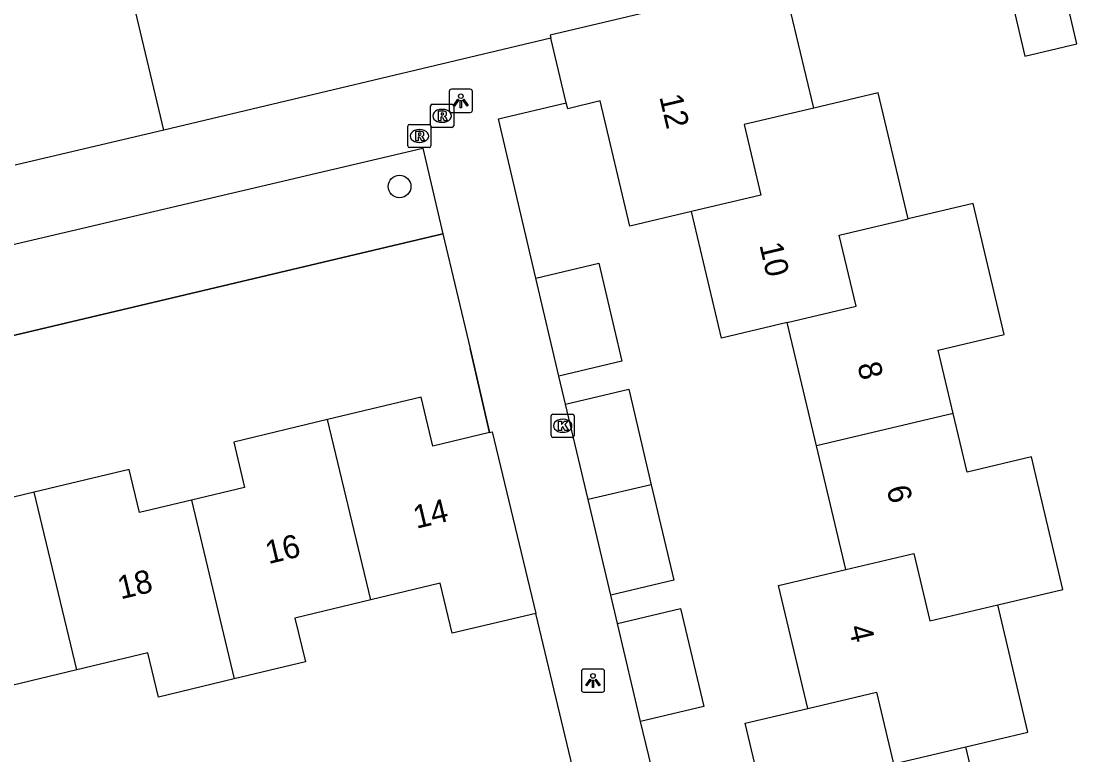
# Model space of a CAD drawing. Extents: x 158038 to 159242, y 380133 to 381214.
# Drawn here: x 158594.98 to 158640.58, y 380521.13 to 380552.81 of the extents above; entities that cross this region are included whole.
import ezdxf

# ---------------------------------------------------------------- set-up
doc = ezdxf.new("R2010")
doc.units = 0
for name, color, linetype in [('IMGEO_Boom', 7, 'Continuous'), ('IMGEO_Groenvoorziening', 7, 'Continuous'), ('IMGEO_Hek', 7, 'Continuous'), ('IMGEO_Kolk', 7, 'Continuous'), ('IMGEO_Lichtpunt', 7, 'Continuous'), ('IMGEO_Muur', 7, 'Continuous'), ('IMGEO_Pand', 7, 'Continuous'), ('IMGEO_Pand_nummerreeks', 7, 'Continuous'), ('IMGEO_Rioolput', 7, 'Continuous'), ('IMGEO_Voetpad_open', 7, 'Continuous')]:
    doc.layers.add(name, color=color, linetype=linetype)

msp = doc.modelspace()

# ---------------------------------------------------------------- linework, layer by layer
at = {"layer": 'IMGEO_Boom'}
msp.add_circle((158611.326, 380545.671), 0.489, dxfattribs=at)
at = {"layer": 'IMGEO_Groenvoorziening'}
for points in [[(158601.138, 380548.103), (158598.421, 380559.539)], [(158613.195, 380543.627), (158574.87, 380534.558)]]:
    msp.add_lwpolyline(points, dxfattribs=at)
at = {"layer": 'IMGEO_Hek'}
for points in [[(158601.138, 380548.103), (158598.421, 380559.539)], [(158617.861, 380552.071), (158601.138, 380548.103)], [(158574.87, 380534.558), (158613.195, 380543.627)], [(158613.195, 380543.627), (158614.373, 380538.678)]]:
    msp.add_lwpolyline(points, dxfattribs=at)
at = {"layer": 'IMGEO_Kolk'}
for p, q in [((158617.944, 380535.842), (158618.796, 380535.842)), ((158617.869, 380534.916), (158617.869, 380535.768)), ((158618.357, 380535.622), (158618.382, 380535.622)), ((158618.87, 380535.768), (158618.87, 380534.916)), ((158618.38, 380535.062), (158618.355, 380535.062)), ((158618.796, 380534.842), (158617.944, 380534.842))]:
    msp.add_line(p, q, dxfattribs=at)
for points in [[(158617.944, 380535.842), (158618.796, 380535.842)], [(158617.869, 380534.916), (158617.869, 380535.768)], [(158618.19, 380535.542), (158618.313, 380535.542), (158618.313, 380535.391), (158618.443, 380535.542), (158618.607, 380535.542), (158618.461, 380535.391), (158618.614, 380535.142), (158618.462, 380535.142), (158618.377, 380535.306), (158618.313, 380535.239), (158618.313, 380535.142), (158618.19, 380535.142), (158618.19, 380535.542)], [(158618.87, 380535.768), (158618.87, 380534.916)], [(158618.796, 380534.842), (158617.944, 380534.842)]]:
    msp.add_lwpolyline(points, dxfattribs=at)
for centre, start, end in [((158617.946, 380535.766), 91.552, 178.448), ((158617.946, 380535.766), 91.552, 178.448), ((158618.794, 380535.766), 1.552, 88.448), ((158618.794, 380535.766), 1.552, 88.448), ((158617.946, 380534.918), 181.552, 268.448), ((158617.946, 380534.918), 181.552, 268.448), ((158618.794, 380534.918), 271.552, 358.448), ((158618.794, 380534.918), 271.552, 358.448)]:
    msp.add_arc(centre, 0.0765, start, end, dxfattribs=at)
for centre, major_axis, ratio, start_param, end_param in [((158618.356, 380535.342), (-0.387, 0.002), 0.722429, 4.712389, 7.853982), ((158618.381, 380535.342), (-0.39, 0.002), 0.717154, 1.570796, 4.712389)]:
    msp.add_ellipse(centre, major_axis=major_axis, ratio=ratio, start_param=start_param, end_param=end_param, dxfattribs=at)
at = {"layer": 'IMGEO_Lichtpunt'}
for p, q in [((158613.471, 380549.773), (158613.471, 380548.966)), ((158613.471, 380549.773), (158613.471, 380548.966)), ((158614.373, 380549.868), (158613.565, 380549.868)), ((158614.373, 380549.868), (158613.565, 380549.868)), ((158614.467, 380548.966), (158614.467, 380549.773)), ((158614.467, 380548.966), (158614.467, 380549.773)), ((158613.565, 380548.872), (158614.373, 380548.872)), ((158613.565, 380548.872), (158614.373, 380548.872)), ((158619.179, 380524.743), (158619.179, 380523.936)), ((158619.179, 380524.743), (158619.179, 380523.936)), ((158620.081, 380524.838), (158619.273, 380524.838)), ((158620.081, 380524.838), (158619.273, 380524.838)), ((158620.175, 380523.936), (158620.175, 380524.743)), ((158620.175, 380523.936), (158620.175, 380524.743)), ((158619.273, 380523.842), (158620.081, 380523.842)), ((158619.273, 380523.842), (158620.081, 380523.842))]:
    msp.add_line(p, q, dxfattribs=at)
for points in [[(158613.845, 380549.437), (158613.884, 380549.409), (158613.696, 380549.147), (158613.658, 380549.174), (158613.845, 380549.437)], [(158613.947, 380549.389), (158613.994, 380549.389), (158613.994, 380549.067), (158613.947, 380549.067), (158613.947, 380549.389)], [(158614.057, 380549.409), (158614.095, 380549.436), (158614.282, 380549.174), (158614.243, 380549.146), (158614.057, 380549.409)], [(158619.553, 380524.407), (158619.592, 380524.379), (158619.404, 380524.117), (158619.366, 380524.144), (158619.553, 380524.407)], [(158619.765, 380524.379), (158619.803, 380524.406), (158619.99, 380524.144), (158619.951, 380524.116), (158619.765, 380524.379)], [(158619.655, 380524.359), (158619.702, 380524.359), (158619.702, 380524.037), (158619.655, 380524.037), (158619.655, 380524.359)]]:
    msp.add_lwpolyline(points, dxfattribs=at)
for centre in [(158613.97, 380549.571), (158619.678, 380524.541)]:
    msp.add_circle(centre, 0.0994, dxfattribs=at)
for centre, start, end in [((158613.565, 380549.773), 90, 180), ((158613.565, 380549.773), 90, 180), ((158614.373, 380549.773), 0, 90), ((158614.373, 380549.773), 0, 90), ((158613.565, 380548.966), 180, 270), ((158613.565, 380548.966), 180, 270), ((158614.373, 380548.966), 270, 0), ((158614.373, 380548.966), 270, 360), ((158619.273, 380524.743), 90, 180), ((158619.273, 380524.743), 90, 180), ((158620.081, 380524.743), 0, 90), ((158620.081, 380524.743), 0, 90), ((158619.273, 380523.936), 180, 270), ((158619.273, 380523.936), 180, 270), ((158620.081, 380523.936), 270, 0), ((158620.081, 380523.936), 270, 360)]:
    msp.add_arc(centre, 0.0946, start, end, dxfattribs=at)
at = {"layer": 'IMGEO_Muur'}
for points in [[(158615.209, 380535.048), (158614.373, 380538.678)], [(158617.262, 380516.389), (158619.67, 380516.952), (158617.202, 380527.238)]]:
    msp.add_lwpolyline(points, dxfattribs=at)
at = {"layer": 'IMGEO_Pand'}
for points in [[(158637.054, 380556.728), (158638.33, 380551.305), (158640.575, 380551.833), (158639.3, 380557.256), (158637.054, 380556.728)], [(158629.209, 380549.055), (158627.896, 380554.601), (158617.829, 380552.209), (158617.861, 380552.071)], [(158618.525, 380549.277), (158617.861, 380552.071)], [(158633.284, 380544.279), (158631.997, 380549.715), (158629.209, 380549.055)], [(158623.929, 380544.586), (158621.271, 380543.957), (158619.991, 380549.365), (158618.584, 380549.031), (158618.525, 380549.277)], [(158629.209, 380549.055), (158626.208, 380548.345), (158626.93, 380545.296), (158623.929, 380544.586)], [(158635.236, 380535.868), (158634.587, 380538.61), (158637.437, 380539.284), (158636.097, 380544.944), (158633.284, 380544.279)], [(158628.068, 380539.798), (158625.221, 380539.125), (158623.929, 380544.586)], [(158628.068, 380539.798), (158631.04, 380540.5), (158630.312, 380543.577), (158633.284, 380544.279)], [(158617.205, 380541.719), (158619.93, 380542.362), (158620.928, 380538.13), (158618.203, 380537.487)], [(158618.203, 380537.487), (158617.205, 380541.719)], [(158629.33, 380534.47), (158628.068, 380539.798)], [(158618.497, 380536.272), (158621.222, 380536.916), (158622.195, 380532.797)], [(158615.209, 380535.048), (158612.764, 380534.463), (158612.257, 380536.579), (158608.21, 380535.609)], [(158619.47, 380532.153), (158618.497, 380536.272)], [(158635.236, 380535.868), (158629.33, 380534.47)], [(158637.158, 380527.608), (158639.975, 380528.275), (158638.823, 380533.141), (158638.619, 380534.002), (158635.834, 380533.342), (158635.236, 380535.868)], [(158608.21, 380535.609), (158604.162, 380534.639), (158604.631, 380532.681), (158602.336, 380532.131)], [(158610.079, 380527.825), (158608.21, 380535.609)], [(158615.209, 380535.048), (158615.327, 380535.076), (158617.202, 380527.238)], [(158630.592, 380529.138), (158629.33, 380534.47)], [(158602.336, 380532.131), (158600.088, 380531.592), (158599.641, 380533.458), (158595.542, 380532.475)], [(158622.195, 380532.797), (158619.47, 380532.153)], [(158622.195, 380532.797), (158623.168, 380528.677), (158620.443, 380528.034)], [(158595.542, 380532.475), (158591.549, 380531.518), (158592.017, 380529.565), (158589.666, 380529.001)], [(158597.384, 380524.804), (158595.542, 380532.475)], [(158620.443, 380528.034), (158619.47, 380532.153)], [(158602.336, 380532.131), (158604.188, 380524.415)], [(158630.592, 380529.138), (158633.529, 380529.833), (158634.221, 380526.913), (158637.158, 380527.608)], [(158628.951, 380523.136), (158627.693, 380528.452), (158630.592, 380529.138)], [(158617.202, 380527.238), (158613.589, 380526.393), (158613.074, 380528.543), (158610.079, 380527.825)], [(158610.079, 380527.825), (158606.803, 380527.04), (158607.256, 380525.15), (158604.188, 380524.415)], [(158635.772, 380521.48), (158638.458, 380522.116), (158637.158, 380527.608)], [(158620.737, 380526.81), (158623.462, 380527.454), (158624.461, 380523.225), (158621.736, 380522.581)], [(158621.736, 380522.581), (158620.737, 380526.81)], [(158604.188, 380524.415), (158600.917, 380523.631), (158600.459, 380525.541), (158597.384, 380524.804)], [(158597.384, 380524.804), (158594.168, 380524.033), (158594.637, 380522.078), (158591.508, 380521.328)], [(158628.951, 380523.136), (158631.919, 380523.838), (158632.651, 380520.742), (158635.772, 380521.48)], [(158626.253, 380516.497), (158626.212, 380516.665), (158627.553, 380516.986), (158626.249, 380522.497), (158628.951, 380523.136)], [(158637.101, 380515.894), (158635.772, 380521.48)]]:
    msp.add_lwpolyline(points, dxfattribs=at)
at = {"layer": 'IMGEO_Rioolput'}
for p, q in [((158612.66, 380548.297), (158612.66, 380549.149)), ((158612.735, 380549.223), (158613.587, 380549.223)), ((158613.661, 380549.149), (158613.661, 380548.297)), ((158613.148, 380549.003), (158613.173, 380549.003)), ((158611.68, 380547.425), (158611.68, 380548.277)), ((158611.755, 380548.351), (158612.607, 380548.351)), ((158612.168, 380548.131), (158612.193, 380548.131)), ((158612.681, 380548.277), (158612.681, 380547.425)), ((158613.587, 380548.223), (158612.735, 380548.223)), ((158613.171, 380548.443), (158613.146, 380548.443)), ((158612.607, 380547.351), (158611.755, 380547.351)), ((158612.191, 380547.571), (158612.166, 380547.571))]:
    msp.add_line(p, q, dxfattribs=at)
for points in [[(158612.66, 380548.297), (158612.66, 380549.149)], [(158612.735, 380549.223), (158613.587, 380549.223)], [(158613.661, 380549.149), (158613.661, 380548.297)], [(158613.249, 380548.921), (158612.997, 380548.923), (158612.997, 380548.523)], [(158612.997, 380548.523), (158613.121, 380548.523), (158613.121, 380548.685), (158613.132, 380548.685)], [(158613.175, 380548.842), (158613.121, 380548.842), (158613.121, 380548.761)], [(158613.121, 380548.761), (158613.173, 380548.761)], [(158613.179, 380548.656), (158613.25, 380548.523), (158613.39, 380548.523), (158613.325, 380548.649)], [(158611.68, 380547.425), (158611.68, 380548.277)], [(158611.755, 380548.351), (158612.607, 380548.351)], [(158612.681, 380548.277), (158612.681, 380547.425)], [(158613.587, 380548.223), (158612.735, 380548.223)], [(158612.269, 380548.049), (158612.017, 380548.051), (158612.017, 380547.651)], [(158612.017, 380547.651), (158612.141, 380547.651), (158612.141, 380547.813), (158612.152, 380547.813)], [(158612.195, 380547.97), (158612.141, 380547.97), (158612.141, 380547.889)], [(158612.141, 380547.889), (158612.193, 380547.889)], [(158612.199, 380547.784), (158612.27, 380547.651), (158612.41, 380547.651), (158612.345, 380547.777)], [(158612.607, 380547.351), (158611.755, 380547.351)]]:
    msp.add_lwpolyline(points, dxfattribs=at)
for centre, radius, start, end in [((158612.737, 380549.147), 0.0765, 91.552, 178.448), ((158612.737, 380549.147), 0.0765, 91.552, 178.448), ((158613.585, 380549.147), 0.0765, 1.552, 88.448), ((158613.585, 380549.147), 0.0765, 1.552, 88.448), ((158613.131, 380548.632), 0.0533, 26.0293, 88.6989), ((158613.157, 380548.95), 0.19, 274.7715, 282.9687), ((158613.181, 380548.746), 0.0964, 77.0061, 93.1865), ((158613.195, 380548.803), 0.0378, 276.6634, 79.6772), ((158613.248, 380548.811), 0.109, 350.3612, 89.416), ((158613.246, 380548.811), 0.112, 277.5842, 350.9817), ((158613.23, 380548.596), 0.108, 29.5134, 73.7905), ((158611.757, 380548.275), 0.0765, 91.552, 178.448), ((158611.757, 380548.275), 0.0765, 91.552, 178.448), ((158612.605, 380548.275), 0.0765, 1.552, 88.448), ((158612.605, 380548.275), 0.0765, 1.552, 88.448), ((158612.737, 380548.299), 0.0765, 181.552, 268.448), ((158612.737, 380548.299), 0.0765, 181.552, 268.448), ((158613.585, 380548.299), 0.0765, 271.552, 358.448), ((158613.585, 380548.299), 0.0765, 271.552, 358.448), ((158612.151, 380547.76), 0.0533, 26.0293, 88.6989), ((158612.177, 380548.078), 0.19, 274.7715, 282.9687), ((158612.201, 380547.874), 0.0964, 77.0061, 93.1865), ((158612.215, 380547.931), 0.0378, 276.6634, 79.6772), ((158612.268, 380547.939), 0.109, 350.3612, 89.416), ((158612.266, 380547.939), 0.112, 277.5842, 350.9817), ((158612.25, 380547.724), 0.108, 29.5134, 73.7905), ((158611.757, 380547.427), 0.0765, 181.552, 268.448), ((158611.757, 380547.427), 0.0765, 181.552, 268.448), ((158612.605, 380547.427), 0.0765, 271.552, 358.448), ((158612.605, 380547.427), 0.0765, 271.552, 358.448)]:
    msp.add_arc(centre, radius, start, end, dxfattribs=at)
for centre, major_axis, ratio, start_param, end_param in [((158613.147, 380548.723), (-0.387, 0.002), 0.722429, 4.712389, 7.853982), ((158613.172, 380548.723), (-0.39, 0.002), 0.717154, 1.570796, 4.712389), ((158612.167, 380547.851), (-0.387, 0.002), 0.722429, 4.712389, 7.853982), ((158612.192, 380547.851), (-0.39, 0.002), 0.717154, 1.570796, 4.712389)]:
    msp.add_ellipse(centre, major_axis=major_axis, ratio=ratio, start_param=start_param, end_param=end_param, dxfattribs=at)
at = {"layer": 'IMGEO_Voetpad_open'}
for points in [[(158617.861, 380552.071), (158601.138, 380548.103)], [(158617.205, 380541.719), (158615.59, 380548.592), (158618.525, 380549.277)], [(158601.138, 380548.103), (158594.72, 380546.596)], [(158574.87, 380534.558), (158573.976, 380538.315), (158612.332, 380547.323), (158613.195, 380543.627)], [(158613.195, 380543.627), (158614.373, 380538.678), (158615.209, 380535.048)], [(158618.497, 380536.272), (158618.203, 380537.487)], [(158620.737, 380526.81), (158620.443, 380528.034)], [(158619.67, 380516.952), (158617.202, 380527.238)], [(158622.907, 380517.709), (158621.736, 380522.581)]]:
    msp.add_lwpolyline(points, dxfattribs=at)

# ---------------------------------------------------------------- texts
at = {"layer": 'IMGEO_Pand_nummerreeks'}
for s, rotation, p in [('12', 283.3145, (158622.537, 380549.547)), ('10', 283.3107, (158626.858, 380543.149)), ('8', 283.3256, (158631.089, 380537.978)), ('6', 283.316, (158632.35, 380532.652)), ('14', 13.4325, (158612.049, 380530.892)), ('16', 13.4325, (158605.663, 380529.367)), ('18', 13.4325, (158599.28, 380527.843)), ('4', 283.3138, (158630.711, 380526.642))]:
    msp.add_text(s, height=1, rotation=rotation, dxfattribs=at).set_placement(p)

doc.saveas('drawing.dxf')
